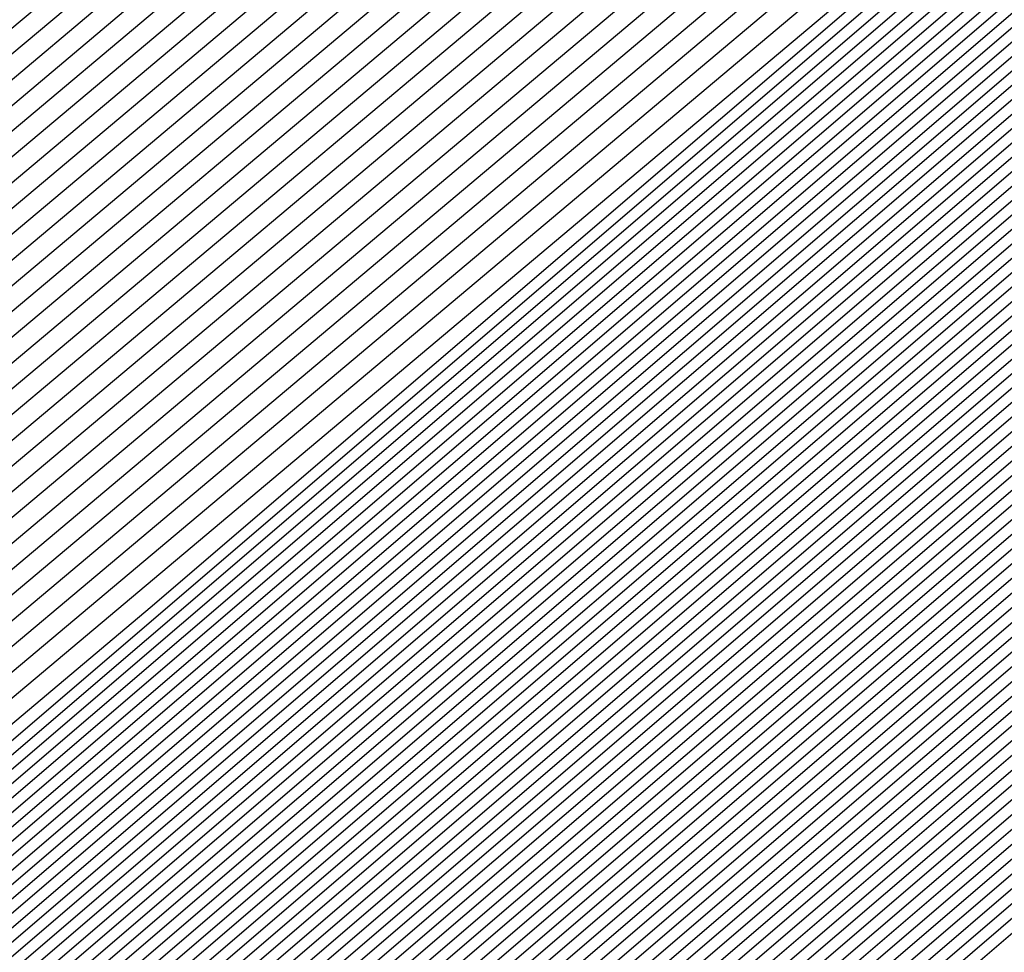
# Model space of a CAD drawing. Extents: x 3249832 to 3255657, y 13789405 to 13793316.
# Tile 964 of 1056: x 3253212.348 to 3253212.51, y 13791260.57 to 13791260.723. Entities that reach past the tile are written whole.
import ezdxf

# ---------------------------------------------------------------- set-up
doc = ezdxf.new("R2010")
doc.units = 0
doc.header["$LTSCALE"] = 100
doc.header["$MEASUREMENT"] = 0
for name, color, linetype in [('GRATIO_03231_CON', 1, 'CONTINUOUS'), ('GRATIO_0323_ICON', 1, 'CONTINUOUS'), ('TARGETS_EAST', 7, 'CONTINUOUS')]:
    doc.layers.add(name, color=color, linetype=linetype)

# ---------------------------------------------------------------- blocks, each defined once
blk = doc.blocks.new('Gratio_032316_contours')
at = {"layer": 'GRATIO_03231_CON', "color": 5, "linetype": 'Continuous', "flags": 128}
for points in [[(3253307.18192, 13791342.67661), (3253292.12619, 13791329.41946), (3253274.36086, 13791313.87636), (3253259.22726, 13791300.70028), (3253250.73575, 13791293.37615), (3253247.57277, 13791290.7168), (3253247.09378, 13791290.36703), (3253246.62953, 13791289.97042), (3253243.41193, 13791287.16573), (3253234.64818, 13791279.59048), (3253219.39582, 13791266.47055), (3253204.11372, 13791253.38512), (3253197.11109, 13791247.50173)], [(3253306.9294, 13791342.45877), (3253291.93669, 13791329.25712), (3253274.24569, 13791313.77914), (3253259.17535, 13791300.65833), (3253250.71921, 13791293.36507), (3253247.5693, 13791290.71706), (3253247.09225, 13791290.36882), (3253246.62935, 13791289.97315), (3253243.42058, 13791287.17579), (3253234.68057, 13791279.62072), (3253219.46933, 13791266.53596), (3253204.22838, 13791253.4857), (3253197.2446, 13791247.61813)], [(3253306.67688, 13791342.24094), (3253291.74719, 13791329.09479), (3253274.13052, 13791313.68192), (3253259.12343, 13791300.61639), (3253250.70267, 13791293.354), (3253247.56583, 13791290.71731), (3253247.09072, 13791290.37062), (3253246.62918, 13791289.97588), (3253243.42924, 13791287.18585), (3253234.71297, 13791279.65096), (3253219.54285, 13791266.60138), (3253204.34305, 13791253.58627), (3253197.37811, 13791247.73453)], [(3253306.42436, 13791342.0231), (3253291.55769, 13791328.93246), (3253274.01535, 13791313.58469), (3253259.07151, 13791300.57445), (3253250.68613, 13791293.34292), (3253247.56236, 13791290.71757), (3253247.08919, 13791290.37242), (3253246.629, 13791289.97862), (3253243.43789, 13791287.19591), (3253234.74536, 13791279.68119), (3253219.61637, 13791266.6668), (3253204.45771, 13791253.68685), (3253197.51162, 13791247.85092)], [(3253305.91932, 13791341.58743), (3253291.17869, 13791328.60779), (3253273.78502, 13791313.39025), (3253258.96768, 13791300.49056), (3253250.65304, 13791293.32077), (3253247.55541, 13791290.71809), (3253247.08612, 13791290.37601), (3253246.62865, 13791289.98408), (3253243.4552, 13791287.21604), (3253234.81015, 13791279.74167), (3253219.76341, 13791266.79763), (3253204.68704, 13791253.888), (3253197.77863, 13791248.08372)], [(3253305.6668, 13791341.36959), (3253290.98919, 13791328.44546), (3253273.66985, 13791313.29303), (3253258.91577, 13791300.44861), (3253250.6365, 13791293.30969), (3253247.55194, 13791290.71835), (3253247.08459, 13791290.37781), (3253246.62848, 13791289.98681), (3253243.46386, 13791287.2261), (3253234.84255, 13791279.77191), (3253219.83693, 13791266.86305), (3253204.80171, 13791253.98858), (3253197.91214, 13791248.20012)], [(3253305.41428, 13791341.15176), (3253290.79969, 13791328.28313), (3253273.55469, 13791313.19581), (3253258.86385, 13791300.40667), (3253250.61995, 13791293.29862), (3253247.54847, 13791290.71861), (3253247.08306, 13791290.3796), (3253246.6283, 13791289.98954), (3253243.47251, 13791287.23616), (3253234.87494, 13791279.80214), (3253219.91045, 13791266.92847), (3253204.91637, 13791254.08915), (3253198.04565, 13791248.31651)], [(3253305.16176, 13791340.93392), (3253290.6102, 13791328.1208), (3253273.43952, 13791313.09859), (3253258.81194, 13791300.36473), (3253250.60341, 13791293.28754), (3253247.545, 13791290.71886), (3253247.08152, 13791290.3814), (3253246.62812, 13791289.99227), (3253243.48117, 13791287.24622), (3253234.90734, 13791279.83238), (3253219.98397, 13791266.99388), (3253205.03104, 13791254.18973), (3253198.17916, 13791248.43291)], [(3253304.65672, 13791340.49825), (3253290.2312, 13791327.79613), (3253273.20919, 13791312.90414), (3253258.70811, 13791300.28084), (3253250.57033, 13791293.26539), (3253247.53805, 13791290.71938), (3253247.07846, 13791290.385), (3253246.62777, 13791289.99774), (3253243.49848, 13791287.26634), (3253234.97213, 13791279.89286), (3253220.13101, 13791267.12472), (3253205.26037, 13791254.39088), (3253198.44617, 13791248.6657)], [(3253304.4042, 13791340.28041), (3253290.0417, 13791327.6338), (3253273.09402, 13791312.80692), (3253258.65619, 13791300.2389), (3253250.55378, 13791293.25432), (3253247.53458, 13791290.71964), (3253247.07693, 13791290.38679), (3253246.6276, 13791290.00047), (3253243.50713, 13791287.2764), (3253235.00453, 13791279.9231), (3253220.20453, 13791267.19013), (3253205.37503, 13791254.49146), (3253198.57968, 13791248.7821)], [(3253304.15168, 13791340.06258), (3253289.8522, 13791327.47147), (3253272.97886, 13791312.7097), (3253258.60428, 13791300.19695), (3253250.53724, 13791293.24324), (3253247.53111, 13791290.7199), (3253247.07539, 13791290.38859), (3253246.62742, 13791290.0032), (3253243.51579, 13791287.28647), (3253235.03692, 13791279.95333), (3253220.27805, 13791267.25555), (3253205.4897, 13791254.59203), (3253198.71319, 13791248.8985)], [(3253303.89916, 13791339.84474), (3253289.6627, 13791327.30914), (3253272.86369, 13791312.61248), (3253258.55236, 13791300.15501), (3253250.5207, 13791293.23216), (3253247.52764, 13791290.72015), (3253247.07386, 13791290.39039), (3253246.62724, 13791290.00593), (3253243.52444, 13791287.29653), (3253235.06932, 13791279.98357), (3253220.35157, 13791267.32097), (3253205.60436, 13791254.69261), (3253198.8467, 13791249.01489)], [(3253303.39412, 13791339.40907), (3253289.2837, 13791326.98447), (3253272.63335, 13791312.41804), (3253258.44853, 13791300.07112), (3253250.48761, 13791293.21001), (3253247.52069, 13791290.72067), (3253247.0708, 13791290.39398), (3253246.62689, 13791290.0114), (3253243.54175, 13791287.31665), (3253235.13411, 13791280.04405), (3253220.49861, 13791267.4518), (3253205.83369, 13791254.89376), (3253199.11371, 13791249.24769)], [(3253303.1416, 13791339.19123), (3253289.09421, 13791326.82214), (3253272.51819, 13791312.32081), (3253258.39661, 13791300.02918), (3253250.47107, 13791293.19894), (3253247.51722, 13791290.72093), (3253247.06927, 13791290.39578), (3253246.62672, 13791290.01413), (3253243.55041, 13791287.32671), (3253235.1665, 13791280.07429), (3253220.57213, 13791267.51722), (3253205.94836, 13791254.99434), (3253199.24722, 13791249.36409)], [(3253302.88908, 13791338.9734), (3253288.90471, 13791326.65981), (3253272.40302, 13791312.22359), (3253258.3447, 13791299.98724), (3253250.45453, 13791293.18786), (3253247.51375, 13791290.72119), (3253247.06773, 13791290.39757), (3253246.62654, 13791290.01686), (3253243.55907, 13791287.33677), (3253235.1989, 13791280.10452), (3253220.64565, 13791267.58263), (3253206.06302, 13791255.09491), (3253199.38073, 13791249.48048)], [(3253302.63656, 13791338.75556), (3253288.71521, 13791326.49747), (3253272.28786, 13791312.12637), (3253258.29278, 13791299.94529), (3253250.43798, 13791293.17679), (3253247.51028, 13791290.72145), (3253247.0662, 13791290.39937), (3253246.62637, 13791290.01959), (3253243.56772, 13791287.34683), (3253235.23129, 13791280.13476), (3253220.71917, 13791267.64805), (3253206.17769, 13791255.19549), (3253199.51423, 13791249.59688)], [(3253302.13153, 13791338.31989), (3253288.33621, 13791326.17281), (3253272.05752, 13791311.93193), (3253258.18895, 13791299.8614), (3253250.4049, 13791293.15464), (3253247.50334, 13791290.72196), (3253247.06314, 13791290.40297), (3253246.62601, 13791290.02505), (3253243.58503, 13791287.36696), (3253235.29608, 13791280.19524), (3253220.86621, 13791267.77889), (3253206.40702, 13791255.39664), (3253199.78125, 13791249.82967)], [(3253301.879, 13791338.10206), (3253288.14671, 13791326.01048), (3253271.94236, 13791311.83471), (3253258.13704, 13791299.81946), (3253250.38836, 13791293.14356), (3253247.49986, 13791290.72222), (3253247.0616, 13791290.40476), (3253246.62584, 13791290.02779), (3253243.59369, 13791287.37702), (3253235.32848, 13791280.22547), (3253220.93973, 13791267.8443), (3253206.52168, 13791255.49722), (3253199.91476, 13791249.94607)], [(3253301.62648, 13791337.88422), (3253287.95721, 13791325.84815), (3253271.82719, 13791311.73748), (3253258.08512, 13791299.77752), (3253250.37181, 13791293.13248), (3253247.49639, 13791290.72248), (3253247.06007, 13791290.40656), (3253246.62566, 13791290.03052), (3253243.60234, 13791287.38708), (3253235.36087, 13791280.25571), (3253221.01325, 13791267.90972), (3253206.63635, 13791255.59779), (3253200.04827, 13791250.06247)], [(3253301.37397, 13791337.66638), (3253287.76771, 13791325.68581), (3253271.71202, 13791311.64027), (3253258.03321, 13791299.73557), (3253250.35527, 13791293.12141), (3253247.49292, 13791290.72274), (3253247.05854, 13791290.40836), (3253246.62549, 13791290.03325), (3253243.611, 13791287.39714), (3253235.39327, 13791280.28595), (3253221.08677, 13791267.97514), (3253206.75101, 13791255.69837), (3253200.18178, 13791250.17887)], [(3253300.86893, 13791337.23071), (3253287.38872, 13791325.36115), (3253271.48169, 13791311.44582), (3253257.92938, 13791299.65169), (3253250.32219, 13791293.09926), (3253247.48598, 13791290.72325), (3253247.05547, 13791290.41195), (3253246.62514, 13791290.03871), (3253243.62831, 13791287.41727), (3253235.45806, 13791280.34643), (3253221.23381, 13791268.10597), (3253206.98034, 13791255.89952), (3253200.44879, 13791250.41166)], [(3253300.61641, 13791337.01288), (3253287.19922, 13791325.19882), (3253271.36652, 13791311.3486), (3253257.87746, 13791299.60974), (3253250.30564, 13791293.08818), (3253247.4825, 13791290.72351), (3253247.05394, 13791290.41375), (3253246.62496, 13791290.04144), (3253243.63696, 13791287.42733), (3253235.49045, 13791280.37666), (3253221.30733, 13791268.17139), (3253207.09501, 13791256.0001), (3253200.5823, 13791250.52806)], [(3253300.36389, 13791336.79504), (3253287.00972, 13791325.03648), (3253271.25136, 13791311.25138), (3253257.82555, 13791299.5678), (3253250.2891, 13791293.07711), (3253247.47903, 13791290.72377), (3253247.05241, 13791290.41554), (3253246.62478, 13791290.04418), (3253243.64562, 13791287.43739), (3253235.52285, 13791280.4069), (3253221.38085, 13791268.2368), (3253207.20967, 13791256.10068), (3253200.71581, 13791250.64445)], [(3253300.11137, 13791336.57721), (3253286.82022, 13791324.87415), (3253271.13619, 13791311.15416), (3253257.77363, 13791299.52586), (3253250.27256, 13791293.06603), (3253247.47556, 13791290.72403), (3253247.05088, 13791290.41734), (3253246.62461, 13791290.04691), (3253243.65427, 13791287.44745), (3253235.55525, 13791280.43714), (3253221.45437, 13791268.30222), (3253207.32434, 13791256.20125), (3253200.84931, 13791250.76085)], [(3253299.60633, 13791336.14153), (3253286.44122, 13791324.54949), (3253270.90586, 13791310.95971), (3253257.6698, 13791299.44197), (3253250.23947, 13791293.04388), (3253247.46862, 13791290.72454), (3253247.04781, 13791290.42093), (3253246.62426, 13791290.05237), (3253243.67158, 13791287.46757), (3253235.62004, 13791280.49761), (3253221.60141, 13791268.43306), (3253207.55367, 13791256.4024), (3253201.11633, 13791250.99364)], [(3253299.35381, 13791335.9237), (3253286.25172, 13791324.38716), (3253270.79069, 13791310.86249), (3253257.61789, 13791299.40003), (3253250.22293, 13791293.0328), (3253247.46514, 13791290.7248), (3253247.04628, 13791290.42273), (3253246.62408, 13791290.0551), (3253243.68024, 13791287.47763), (3253235.65243, 13791280.52785), (3253221.67493, 13791268.49847), (3253207.66834, 13791256.50298), (3253201.24984, 13791251.11004)], [(3253299.10129, 13791335.70586), (3253286.06223, 13791324.22482), (3253270.67552, 13791310.76527), (3253257.56597, 13791299.35808), (3253250.20639, 13791293.02173), (3253247.46167, 13791290.72506), (3253247.04475, 13791290.42453), (3253246.62391, 13791290.05783), (3253243.68889, 13791287.4877), (3253235.68483, 13791280.55809), (3253221.74845, 13791268.56389), (3253207.783, 13791256.60355), (3253201.38335, 13791251.22644)], [(3253298.84877, 13791335.48803), (3253285.87273, 13791324.06249), (3253270.56035, 13791310.66805), (3253257.51405, 13791299.31614), (3253250.18984, 13791293.01065), (3253247.4582, 13791290.72532), (3253247.04322, 13791290.42633), (3253246.62373, 13791290.06056), (3253243.69755, 13791287.49776), (3253235.71722, 13791280.58833), (3253221.82197, 13791268.62931), (3253207.89767, 13791256.70413), (3253201.51686, 13791251.34284)], [(3253298.34373, 13791335.05235), (3253285.49373, 13791323.73782), (3253270.33006, 13791310.47357), (3253257.41034, 13791299.23211), (3253250.15702, 13791292.9882), (3253247.45165, 13791290.72536), (3253247.04061, 13791290.42937), (3253246.62378, 13791290.06555), (3253243.71512, 13791287.51757), (3253235.78213, 13791280.64867), (3253221.96904, 13791268.7601), (3253208.127, 13791256.90528), (3253201.78387, 13791251.57563)], [(3253298.09121, 13791334.83452), (3253285.30424, 13791323.57548), (3253270.21493, 13791310.37629), (3253257.35856, 13791299.19), (3253250.14077, 13791292.97675), (3253247.44864, 13791290.72505), (3253247.03961, 13791290.4305), (3253246.62406, 13791290.06771), (3253243.72406, 13791287.52727), (3253235.81466, 13791280.67874), (3253222.0426, 13791268.82547), (3253208.24167, 13791257.00585), (3253201.91738, 13791251.69203)], [(3253297.83869, 13791334.61668), (3253285.11475, 13791323.41314), (3253270.09981, 13791310.27902), (3253257.30679, 13791299.14788), (3253250.12455, 13791292.96527), (3253247.44567, 13791290.72468), (3253247.03867, 13791290.43158), (3253246.62439, 13791290.06982), (3253243.73305, 13791287.53693), (3253235.8472, 13791280.70879), (3253222.11616, 13791268.89083), (3253208.35634, 13791257.10642), (3253202.05089, 13791251.80842)], [(3253222.18973, 13791268.9562), (3253208.47101, 13791257.20698), (3253202.18439, 13791251.92482), (3253202.18439, 13791251.92482), (3253208.30778, 13791257.39414), (3253221.8874, 13791269.30278)], [(3253222.33685, 13791269.08692), (3253208.70035, 13791257.40813), (3253202.45141, 13791252.15761), (3253202.45141, 13791252.15761), (3253208.5381, 13791257.59416), (3253222.03635, 13791269.43142)], [(3253222.41042, 13791269.15229), (3253208.81502, 13791257.50869), (3253202.58492, 13791252.27401), (3253202.58492, 13791252.27401), (3253208.65326, 13791257.69417), (3253222.11082, 13791269.49575)], [(3253222.48398, 13791269.21765), (3253208.92969, 13791257.60926), (3253202.71843, 13791252.39041), (3253202.71843, 13791252.39041), (3253208.76842, 13791257.79418), (3253222.18529, 13791269.56007)], [(3253222.55754, 13791269.28301), (3253209.04436, 13791257.70983), (3253202.85194, 13791252.50681), (3253202.85193, 13791252.50681), (3253208.88358, 13791257.89419), (3253222.25977, 13791269.62439)], [(3253222.70467, 13791269.41374), (3253209.2737, 13791257.91097), (3253203.11895, 13791252.7396), (3253203.11895, 13791252.7396), (3253209.1139, 13791258.0942), (3253222.40871, 13791269.75304)], [(3253222.77823, 13791269.4791), (3253209.38837, 13791258.01154), (3253203.25246, 13791252.856), (3253203.25246, 13791252.856), (3253209.22906, 13791258.19421), (3253222.48319, 13791269.81736)], [(3253222.8518, 13791269.54447), (3253209.50304, 13791258.11211), (3253203.38597, 13791252.97239), (3253203.38597, 13791252.97239), (3253209.34422, 13791258.29422), (3253222.55766, 13791269.88168)], [(3253222.92536, 13791269.60983), (3253209.61771, 13791258.21268), (3253203.51947, 13791253.08879), (3253203.51947, 13791253.08879), (3253209.45938, 13791258.39423), (3253222.63214, 13791269.946)], [(3253294.55593, 13791331.78482), (3253282.65133, 13791321.30274), (3253268.6032, 13791309.01445), (3253256.6338, 13791298.60027), (3253249.91373, 13791292.81609), (3253247.40711, 13791290.71997), (3253247.02638, 13791290.44557), (3253246.62867, 13791290.09727), (3253243.8498, 13791287.66252), (3253236.27025, 13791281.09954), (3253223.07249, 13791269.74056), (3253209.84706, 13791258.41382), (3253203.78649, 13791253.32159), (3253203.78649, 13791253.32159), (3253209.68971, 13791258.59423), (3253222.78114, 13791270.07458), (3253235.89161, 13791281.53353), (3253243.79641, 13791288.43297), (3253249.04881, 13791292.99861), (3253256.14655, 13791299.14707), (3253268.13516, 13791309.52901), (3253282.25127, 13791321.73092), (3253294.2793, 13791332.07331)], [(3253294.30341, 13791331.56698), (3253282.46184, 13791321.1404), (3253268.48808, 13791308.91717), (3253256.58203, 13791298.55815), (3253249.89752, 13791292.80461), (3253247.40414, 13791290.71961), (3253247.02543, 13791290.44664), (3253246.629, 13791290.09938), (3253243.85878, 13791287.67218), (3253236.30279, 13791281.1296), (3253223.14605, 13791269.80592), (3253209.96173, 13791258.51439), (3253203.92, 13791253.43798), (3253203.92, 13791253.43798), (3253209.80487, 13791258.69424), (3253222.85565, 13791270.13885), (3253235.92547, 13791281.56208), (3253243.80512, 13791288.43921), (3253249.03601, 13791292.98573), (3253256.09723, 13791299.1022), (3253268.02248, 13791309.42905), (3253282.06389, 13791321.56632), (3253294.02824, 13791331.85395)], [(3253294.05089, 13791331.34915), (3253282.27235, 13791320.97806), (3253268.37296, 13791308.8199), (3253256.53026, 13791298.51602), (3253249.8813, 13791292.79314), (3253247.40117, 13791290.71925), (3253247.02448, 13791290.44772), (3253246.62933, 13791290.10149), (3253243.86776, 13791287.68184), (3253236.33533, 13791281.15966), (3253223.21961, 13791269.87129), (3253210.0764, 13791258.61496), (3253204.05351, 13791253.55438), (3253204.05351, 13791253.55438), (3253209.92004, 13791258.79424), (3253222.93017, 13791270.20313), (3253235.95934, 13791281.59062), (3253243.81382, 13791288.44544), (3253249.02321, 13791292.97286), (3253256.04791, 13791299.05733), (3253267.90979, 13791309.32909), (3253281.87651, 13791321.40172), (3253293.77719, 13791331.63458)], [(3253293.79837, 13791331.13131), (3253282.08285, 13791320.81572), (3253268.25784, 13791308.72262), (3253256.47849, 13791298.4739), (3253249.86508, 13791292.78166), (3253247.39821, 13791290.71889), (3253247.02354, 13791290.4488), (3253246.62966, 13791290.1036), (3253243.87675, 13791287.6915), (3253236.36787, 13791281.18972), (3253223.29318, 13791269.93665), (3253210.19107, 13791258.71553), (3253204.18702, 13791253.67078), (3253204.18701, 13791253.67078), (3253210.0352, 13791258.89424), (3253223.00468, 13791270.26741), (3253235.9932, 13791281.61917), (3253243.82253, 13791288.45167), (3253249.01041, 13791292.95999), (3253255.9986, 13791299.01245), (3253267.79711, 13791309.22914), (3253281.68913, 13791321.23712), (3253293.52613, 13791331.41522)], [(3253281.70387, 13791320.49104), (3253268.02759, 13791308.52807), (3253256.37495, 13791298.38965), (3253249.83265, 13791292.75871), (3253247.39227, 13791290.71816), (3253247.02165, 13791290.45095), (3253246.63032, 13791290.10782), (3253243.89471, 13791287.71083), (3253236.43295, 13791281.24983), (3253223.4403, 13791270.06738), (3253210.42041, 13791258.91666), (3253204.45403, 13791253.90357), (3253204.45403, 13791253.90357), (3253210.2655, 13791259.09429), (3253223.15342, 13791270.39627), (3253236.05998, 13791281.67732), (3253243.49467, 13791288.16911), (3253246.23629, 13791290.55891), (3253246.63094, 13791290.89792), (3253246.97688, 13791291.19282), (3253249.38096, 13791293.27243), (3253255.90221, 13791298.92109), (3253267.57241, 13791309.02875), (3253281.31446, 13791320.90786)], [(3253281.51437, 13791320.3287), (3253267.91246, 13791308.4308), (3253256.32319, 13791298.34753), (3253249.81643, 13791292.74723), (3253247.38931, 13791290.7178), (3253247.0207, 13791290.45203), (3253246.63065, 13791290.10993), (3253243.90369, 13791287.72049), (3253236.4655, 13791281.27989), (3253223.51387, 13791270.13274), (3253210.53508, 13791259.01723), (3253204.58754, 13791254.01997), (3253204.58754, 13791254.01997), (3253210.38066, 13791259.1943), (3253223.22789, 13791270.4606), (3253236.0937, 13791281.70603), (3253243.50493, 13791288.17732), (3253246.23793, 13791290.55953), (3253246.63143, 13791290.89735), (3253246.97568, 13791291.19044), (3253249.36691, 13791293.25849), (3253255.85289, 13791298.87622), (3253267.45972, 13791308.92879), (3253281.12708, 13791320.74326)], [(3253281.32488, 13791320.16636), (3253267.79734, 13791308.33352), (3253256.27142, 13791298.30541), (3253249.80022, 13791292.73576), (3253247.38634, 13791290.71744), (3253247.01976, 13791290.4531), (3253246.63098, 13791290.11204), (3253243.91267, 13791287.73015), (3253236.49804, 13791281.30995), (3253223.58743, 13791270.1981), (3253210.64975, 13791259.1178), (3253204.72105, 13791254.13636), (3253204.72105, 13791254.13637), (3253210.49582, 13791259.2943), (3253223.30236, 13791270.52492), (3253236.12742, 13791281.73474), (3253243.51518, 13791288.18552), (3253246.23956, 13791290.56015), (3253246.63193, 13791290.89678), (3253246.97448, 13791291.18805), (3253249.35287, 13791293.24455), (3253255.80356, 13791298.83135), (3253267.34704, 13791308.82884), (3253280.9397, 13791320.57865)], [(3253281.13539, 13791320.00402), (3253267.68222, 13791308.23625), (3253256.21965, 13791298.26328), (3253249.784, 13791292.72428), (3253247.38337, 13791290.71708), (3253247.01881, 13791290.45418), (3253246.63131, 13791290.11416), (3253243.92165, 13791287.73981), (3253236.53058, 13791281.34001), (3253223.66099, 13791270.26347), (3253210.76442, 13791259.21837), (3253204.85455, 13791254.25276), (3253204.85455, 13791254.25276), (3253210.61098, 13791259.39431), (3253223.37683, 13791270.58925), (3253236.16114, 13791281.76345), (3253243.52543, 13791288.19373), (3253246.2412, 13791290.56077), (3253246.63242, 13791290.89621), (3253246.97329, 13791291.18567), (3253249.33882, 13791293.23061), (3253255.75424, 13791298.78648), (3253267.23435, 13791308.72888), (3253280.75231, 13791320.41405)], [(3253267.45197, 13791308.0417), (3253256.11611, 13791298.17904), (3253249.75157, 13791292.70133), (3253247.37744, 13791290.71635), (3253247.01692, 13791290.45633), (3253246.63197, 13791290.11838), (3253243.93961, 13791287.75913), (3253236.59567, 13791281.40012), (3253223.80812, 13791270.3942), (3253210.99376, 13791259.41951), (3253205.12157, 13791254.48556), (3253205.12157, 13791254.48556), (3253210.84129, 13791259.59433), (3253223.52577, 13791270.7179), (3253236.22858, 13791281.82086), (3253243.54593, 13791288.21014), (3253246.24446, 13791290.562), (3253246.6334, 13791290.89508), (3253246.97089, 13791291.1809), (3253249.31072, 13791293.20273), (3253255.65559, 13791298.69674), (3253267.00898, 13791308.52897)], [(3253267.33685, 13791307.94442), (3253256.06434, 13791298.13691), (3253249.73535, 13791292.68985), (3253247.37447, 13791290.71599), (3253247.01598, 13791290.45741), (3253246.6323, 13791290.12049), (3253243.9486, 13791287.76879), (3253236.62821, 13791281.43018), (3253223.88168, 13791270.45956), (3253211.10843, 13791259.52008), (3253205.25508, 13791254.60195), (3253205.25508, 13791254.60195), (3253210.95645, 13791259.69434), (3253223.60023, 13791270.78223), (3253236.2623, 13791281.84957), (3253243.55619, 13791288.21834), (3253246.2461, 13791290.56262), (3253246.63389, 13791290.89451), (3253246.96969, 13791291.17852), (3253249.29667, 13791293.18879), (3253255.60626, 13791298.65187), (3253266.8963, 13791308.42902)], [(3253267.22172, 13791307.84715), (3253256.01257, 13791298.09479), (3253249.71913, 13791292.67838), (3253247.37151, 13791290.71563), (3253247.01503, 13791290.45848), (3253246.63263, 13791290.1226), (3253243.95758, 13791287.77846), (3253236.66075, 13791281.46024), (3253223.95525, 13791270.52492), (3253211.2231, 13791259.62065), (3253205.38858, 13791254.71835), (3253205.38859, 13791254.71835), (3253211.07161, 13791259.79435), (3253223.6747, 13791270.84655), (3253236.29602, 13791281.87828), (3253243.56644, 13791288.22655), (3253246.24773, 13791290.56324), (3253246.63439, 13791290.89394), (3253246.9685, 13791291.17613), (3253249.28262, 13791293.17485), (3253255.55694, 13791298.607), (3253266.78361, 13791308.32906)], [(3253267.1066, 13791307.74987), (3253255.96081, 13791298.05266), (3253249.70292, 13791292.6669), (3253247.36854, 13791290.71526), (3253247.01409, 13791290.45956), (3253246.63296, 13791290.12471), (3253243.96656, 13791287.78812), (3253236.69329, 13791281.49029), (3253224.02881, 13791270.59029), (3253211.33777, 13791259.72122), (3253205.52209, 13791254.83475), (3253205.52209, 13791254.83475), (3253211.18677, 13791259.89435), (3253223.74917, 13791270.91088), (3253236.32974, 13791281.90699), (3253243.57669, 13791288.23475), (3253246.24937, 13791290.56386), (3253246.63488, 13791290.89337), (3253246.9673, 13791291.17375), (3253249.26858, 13791293.16091), (3253255.50762, 13791298.56213), (3253266.67093, 13791308.22911)], [(3253266.87636, 13791307.55532), (3253255.85727, 13791297.96842), (3253249.67048, 13791292.64395), (3253247.36261, 13791290.71454), (3253247.01219, 13791290.46171), (3253246.63362, 13791290.12893), (3253243.98452, 13791287.80744), (3253236.75838, 13791281.55041), (3253224.17594, 13791270.72101), (3253211.56711, 13791259.92236), (3253205.78911, 13791255.06754), (3253205.78911, 13791255.06754), (3253211.41709, 13791260.09437), (3253223.89811, 13791271.03953), (3253236.39717, 13791281.9644), (3253243.59719, 13791288.25117), (3253246.25263, 13791290.56509), (3253246.63586, 13791290.89224), (3253246.96491, 13791291.16898), (3253249.24048, 13791293.13303), (3253255.40897, 13791298.4724), (3253266.44556, 13791308.0292)], [(3253266.76123, 13791307.45805), (3253255.8055, 13791297.92629), (3253249.65427, 13791292.63247), (3253247.35964, 13791290.71418), (3253247.01125, 13791290.46279), (3253246.63395, 13791290.13104), (3253243.9935, 13791287.8171), (3253236.79092, 13791281.58047), (3253224.2495, 13791270.78638), (3253211.68179, 13791260.02293), (3253205.92262, 13791255.18394), (3253205.92262, 13791255.18394), (3253211.53225, 13791260.19438), (3253223.97258, 13791271.10386), (3253236.43089, 13791281.99311), (3253243.60744, 13791288.25937), (3253246.25427, 13791290.56571), (3253246.63635, 13791290.89167), (3253246.96371, 13791291.1666), (3253249.22643, 13791293.11909), (3253255.35964, 13791298.42753), (3253266.33287, 13791307.92924)], [(3253266.64611, 13791307.36077), (3253255.75373, 13791297.88417), (3253249.63805, 13791292.621), (3253247.35667, 13791290.71382), (3253247.0103, 13791290.46387), (3253246.63428, 13791290.13316), (3253244.00248, 13791287.82676), (3253236.82346, 13791281.61053), (3253224.32306, 13791270.85174), (3253211.79646, 13791260.1235), (3253206.05613, 13791255.30034), (3253206.05613, 13791255.30033), (3253211.64741, 13791260.29439), (3253224.04705, 13791271.16818), (3253236.46461, 13791282.02182), (3253243.6177, 13791288.26758), (3253246.2559, 13791290.56633), (3253246.63684, 13791290.8911), (3253246.96251, 13791291.16422), (3253249.21238, 13791293.10515), (3253255.31032, 13791298.38266), (3253266.22019, 13791307.82929)], [(3253266.53099, 13791307.2635), (3253255.70196, 13791297.84205), (3253249.62183, 13791292.60952), (3253247.35371, 13791290.71345), (3253247.00936, 13791290.46494), (3253246.63461, 13791290.13527), (3253244.01147, 13791287.83642), (3253236.856, 13791281.64058), (3253224.39663, 13791270.9171), (3253211.91113, 13791260.22407), (3253206.18963, 13791255.41673), (3253206.18963, 13791255.41673), (3253211.76257, 13791260.3944), (3253224.12152, 13791271.23251), (3253236.49833, 13791282.05053), (3253243.62795, 13791288.27578), (3253246.25754, 13791290.56695), (3253246.63734, 13791290.89054), (3253246.96131, 13791291.16183), (3253249.19833, 13791293.09121), (3253255.26099, 13791298.33779), (3253266.1075, 13791307.72933)], [(3253266.30074, 13791307.06895), (3253255.59843, 13791297.7578), (3253249.5894, 13791292.58657), (3253247.34778, 13791290.71273), (3253247.00747, 13791290.4671), (3253246.63526, 13791290.13949), (3253244.02943, 13791287.85574), (3253236.92109, 13791281.7007), (3253224.54375, 13791271.04783), (3253212.14047, 13791260.42521), (3253206.45665, 13791255.64953), (3253206.45665, 13791255.64953), (3253211.99289, 13791260.59441), (3253224.27046, 13791271.36115), (3253236.56577, 13791282.10794), (3253243.64845, 13791288.29219), (3253246.2608, 13791290.56818), (3253246.63832, 13791290.8894), (3253246.95892, 13791291.15707), (3253249.17024, 13791293.06333), (3253255.16235, 13791298.24805), (3253265.88213, 13791307.52942)], [(3253266.18562, 13791306.97167), (3253255.54666, 13791297.71567), (3253249.57318, 13791292.57509), (3253247.34481, 13791290.71237), (3253247.00652, 13791290.46817), (3253246.63559, 13791290.1416), (3253244.03841, 13791287.86541), (3253236.95363, 13791281.73076), (3253224.61732, 13791271.1132), (3253212.25514, 13791260.52577), (3253206.59016, 13791255.76592), (3253206.59016, 13791255.76592), (3253212.10805, 13791260.69442), (3253224.34492, 13791271.42548), (3253236.59949, 13791282.13665), (3253243.6587, 13791288.3004), (3253246.26244, 13791290.5688), (3253246.63881, 13791290.88883), (3253246.95772, 13791291.15468), (3253249.15619, 13791293.04939), (3253255.11302, 13791298.20318), (3253265.76944, 13791307.42947)], [(3253266.07049, 13791306.8744), (3253255.49489, 13791297.67355), (3253249.55697, 13791292.56362), (3253247.34184, 13791290.712), (3253247.00558, 13791290.46925), (3253246.63592, 13791290.14371), (3253244.04739, 13791287.87507), (3253236.98617, 13791281.76081), (3253224.69088, 13791271.17856), (3253212.36981, 13791260.62634), (3253206.72366, 13791255.88232), (3253206.72367, 13791255.88232), (3253212.22321, 13791260.79443), (3253224.41939, 13791271.4898), (3253236.63321, 13791282.16536), (3253243.66895, 13791288.30861), (3253246.26407, 13791290.56942), (3253246.6393, 13791290.88827), (3253246.95652, 13791291.1523), (3253249.14214, 13791293.03545), (3253255.0637, 13791298.15831), (3253265.65676, 13791307.32951)], [(3253265.95537, 13791306.77712), (3253255.44312, 13791297.63143), (3253249.54075, 13791292.55214), (3253247.33888, 13791290.71164), (3253247.00463, 13791290.47032), (3253246.63625, 13791290.14582), (3253244.05637, 13791287.88473), (3253237.01871, 13791281.79087), (3253224.76444, 13791271.24392), (3253212.48448, 13791260.72691), (3253206.85717, 13791255.99872), (3253206.85717, 13791255.99872), (3253212.33837, 13791260.89444), (3253224.49386, 13791271.55413), (3253236.66693, 13791282.19407), (3253243.67921, 13791288.31681), (3253246.26571, 13791290.57004), (3253246.6398, 13791290.8877), (3253246.95533, 13791291.14992), (3253249.12809, 13791293.02151), (3253255.01437, 13791298.11344), (3253265.54407, 13791307.22956)], [(3253265.72512, 13791306.58257), (3253255.33958, 13791297.54718), (3253249.50832, 13791292.52919), (3253247.33294, 13791290.71092), (3253247.00274, 13791290.47248), (3253246.63691, 13791290.15005), (3253244.07433, 13791287.90405), (3253237.0838, 13791281.85099), (3253224.91157, 13791271.37465), (3253212.71382, 13791260.92805), (3253207.12419, 13791256.23151), (3253207.12419, 13791256.23151), (3253212.56869, 13791261.09446), (3253224.6428, 13791271.68278), (3253236.73437, 13791282.25148), (3253243.69971, 13791288.33322), (3253246.26897, 13791290.57127), (3253246.64078, 13791290.88656), (3253246.95293, 13791291.14515), (3253249.1, 13791292.99362), (3253254.91572, 13791298.02371), (3253265.3187, 13791307.02965)], [(3253265.61, 13791306.4853), (3253255.28781, 13791297.50506), (3253249.4921, 13791292.51771), (3253247.32998, 13791290.71056), (3253247.0018, 13791290.47355), (3253246.63724, 13791290.15216), (3253244.08331, 13791287.91371), (3253237.11634, 13791281.88104), (3253224.98513, 13791271.44001), (3253212.82849, 13791261.02862), (3253207.2577, 13791256.34791), (3253207.2577, 13791256.34791), (3253212.68385, 13791261.19447), (3253224.71727, 13791271.7471), (3253236.76809, 13791282.28019), (3253243.70996, 13791288.34143), (3253246.27061, 13791290.57189), (3253246.64127, 13791290.88599), (3253246.95174, 13791291.14277), (3253249.08595, 13791292.97968), (3253254.8664, 13791297.97884), (3253265.20602, 13791306.92969)], [(3253265.49488, 13791306.38803), (3253255.23605, 13791297.46293), (3253249.47588, 13791292.50624), (3253247.32701, 13791290.71019), (3253247.00085, 13791290.47463), (3253246.63757, 13791290.15427), (3253244.0923, 13791287.92337), (3253237.14888, 13791281.9111), (3253225.0587, 13791271.50538), (3253212.94316, 13791261.12919), (3253207.39121, 13791256.46431), (3253207.39121, 13791256.46431), (3253212.79901, 13791261.29448), (3253224.79174, 13791271.81143), (3253236.80181, 13791282.3089), (3253243.72021, 13791288.34963), (3253246.27224, 13791290.57251), (3253246.64176, 13791290.88543), (3253246.95054, 13791291.14038), (3253249.0719, 13791292.96574), (3253254.81708, 13791297.93397), (3253265.09333, 13791306.82974)], [(3253265.37976, 13791306.29075), (3253255.18428, 13791297.42081), (3253249.45967, 13791292.49476), (3253247.32404, 13791290.70983), (3253246.9999, 13791290.47571), (3253246.6379, 13791290.15638), (3253244.10128, 13791287.93303), (3253237.18142, 13791281.94116), (3253225.13226, 13791271.57074), (3253213.05783, 13791261.22976), (3253207.52471, 13791256.5807), (3253207.52471, 13791256.5807), (3253212.91417, 13791261.39448), (3253224.86621, 13791271.87575), (3253236.83553, 13791282.33761), (3253243.73047, 13791288.35784), (3253246.27388, 13791290.57313), (3253246.64226, 13791290.88486), (3253246.94934, 13791291.138), (3253249.05785, 13791292.9518), (3253254.76775, 13791297.8891), (3253264.98065, 13791306.72978)], [(3253265.14951, 13791306.0962), (3253255.08074, 13791297.33656), (3253249.42723, 13791292.47181), (3253247.31811, 13791290.70911), (3253246.99801, 13791290.47786), (3253246.63856, 13791290.1606), (3253244.11924, 13791287.95236), (3253237.24651, 13791282.00127), (3253225.27938, 13791271.70147), (3253213.28717, 13791261.4309), (3253207.79173, 13791256.8135), (3253207.79173, 13791256.8135), (3253213.14449, 13791261.5945), (3253225.01515, 13791272.0044), (3253236.90297, 13791282.39502), (3253243.75097, 13791288.37425), (3253246.27714, 13791290.57436), (3253246.64324, 13791290.88372), (3253246.94695, 13791291.13323), (3253249.02975, 13791292.92392), (3253254.6691, 13791297.79936), (3253264.75528, 13791306.52987)], [(3253265.03439, 13791305.99892), (3253255.02897, 13791297.29444), (3253249.41102, 13791292.46033), (3253247.31514, 13791290.70874), (3253246.99707, 13791290.47894), (3253246.63889, 13791290.16271), (3253244.12822, 13791287.96202), (3253237.27905, 13791282.03133), (3253225.35295, 13791271.76683), (3253213.40184, 13791261.53147), (3253207.92524, 13791256.92989), (3253207.92524, 13791256.92989), (3253213.25965, 13791261.69451), (3253225.08961, 13791272.06873), (3253236.93669, 13791282.42373), (3253243.76122, 13791288.38246), (3253246.27878, 13791290.57498), (3253246.64373, 13791290.88316), (3253246.94575, 13791291.13085), (3253249.01571, 13791292.90998), (3253254.61978, 13791297.75449), (3253264.64259, 13791306.42992)], [(3253264.91926, 13791305.90165), (3253254.9772, 13791297.25231), (3253249.3948, 13791292.44886), (3253247.31218, 13791290.70838), (3253246.99612, 13791290.48001), (3253246.63922, 13791290.16482), (3253244.1372, 13791287.97168), (3253237.31159, 13791282.06139), (3253225.42651, 13791271.83219), (3253213.51651, 13791261.63204), (3253208.05874, 13791257.04629), (3253208.05875, 13791257.04629), (3253213.37481, 13791261.79452), (3253225.16408, 13791272.13306), (3253236.97041, 13791282.45244), (3253243.77147, 13791288.39066), (3253246.28041, 13791290.5756), (3253246.64422, 13791290.88259), (3253246.94455, 13791291.12847), (3253249.00166, 13791292.89604), (3253254.57046, 13791297.70962), (3253264.52991, 13791306.32996)], [(3253264.80414, 13791305.80438), (3253254.92543, 13791297.21019), (3253249.37858, 13791292.43738), (3253247.30921, 13791290.70802), (3253246.99518, 13791290.48109), (3253246.63955, 13791290.16693), (3253244.14618, 13791287.98134), (3253237.34413, 13791282.09145), (3253225.50007, 13791271.89756), (3253213.63118, 13791261.73261), (3253208.19225, 13791257.16269), (3253208.19225, 13791257.16269), (3253213.48997, 13791261.89453), (3253225.23855, 13791272.19738), (3253237.00413, 13791282.48115), (3253243.78172, 13791288.39887), (3253246.28205, 13791290.57622), (3253246.64472, 13791290.88202), (3253246.94335, 13791291.12608), (3253248.98761, 13791292.8821), (3253254.52113, 13791297.66475), (3253264.41722, 13791306.23001)], [(3253264.57389, 13791305.60983), (3253254.8219, 13791297.12594), (3253249.34615, 13791292.41443), (3253247.30328, 13791290.7073), (3253246.99329, 13791290.48324), (3253246.64021, 13791290.17116), (3253244.16415, 13791288.00066), (3253237.40922, 13791282.15156), (3253225.6472, 13791272.02829), (3253213.86052, 13791261.93375), (3253208.45927, 13791257.39548), (3253208.45927, 13791257.39548), (3253213.72028, 13791262.09454), (3253225.38749, 13791272.32603), (3253237.07157, 13791282.53856), (3253243.80223, 13791288.41528), (3253246.28532, 13791290.57745), (3253246.6457, 13791290.88089), (3253246.94096, 13791291.12132), (3253248.95951, 13791292.85422), (3253254.42248, 13791297.57502), (3253264.19185, 13791306.0301)], [(3253264.45877, 13791305.51255), (3253254.77013, 13791297.08382), (3253249.32993, 13791292.40295), (3253247.30031, 13791290.70693), (3253246.99234, 13791290.48432), (3253246.64054, 13791290.17327), (3253244.17313, 13791288.01032), (3253237.44176, 13791282.18162), (3253225.72077, 13791272.09365), (3253213.97519, 13791262.03431), (3253208.59278, 13791257.51188), (3253208.59278, 13791257.51188), (3253213.83545, 13791262.19455), (3253225.46196, 13791272.39036), (3253237.10529, 13791282.56727), (3253243.81248, 13791288.42348), (3253246.28695, 13791290.57807), (3253246.64619, 13791290.88032), (3253246.93976, 13791291.11893), (3253248.94547, 13791292.84028), (3253254.37316, 13791297.53015), (3253264.07917, 13791305.93015)], [(3253264.34365, 13791305.41528), (3253254.71836, 13791297.0417), (3253249.31372, 13791292.39148), (3253247.29734, 13791290.70657), (3253246.9914, 13791290.48539), (3253246.64087, 13791290.17538), (3253244.18211, 13791288.01998), (3253237.4743, 13791282.21168), (3253225.79433, 13791272.15901), (3253214.08986, 13791262.13489), (3253208.72629, 13791257.62828), (3253208.72628, 13791257.62828), (3253213.9506, 13791262.29456), (3253225.53643, 13791272.45468), (3253237.13901, 13791282.59598), (3253243.82273, 13791288.43169), (3253246.28858, 13791290.57869), (3253246.64668, 13791290.87975), (3253246.93857, 13791291.11655), (3253248.93142, 13791292.82634), (3253254.32383, 13791297.48528), (3253263.96648, 13791305.83019)], [(3253264.22852, 13791305.318), (3253254.66659, 13791296.99957), (3253249.2975, 13791292.38), (3253247.29438, 13791290.70621), (3253246.99045, 13791290.48647), (3253246.6412, 13791290.17749), (3253244.19109, 13791288.02965), (3253237.50684, 13791282.24174), (3253225.86789, 13791272.22438), (3253214.20454, 13791262.23545), (3253208.85979, 13791257.74467), (3253208.85979, 13791257.74467), (3253214.06576, 13791262.39457), (3253225.6109, 13791272.51901), (3253237.17273, 13791282.62469), (3253243.83298, 13791288.4399), (3253246.29022, 13791290.57931), (3253246.64717, 13791290.87918), (3253246.93737, 13791291.11417), (3253248.91737, 13791292.8124), (3253254.27451, 13791297.44041), (3253263.8538, 13791305.73024)], [(3253263.99828, 13791305.12345), (3253254.56305, 13791296.91532), (3253249.26507, 13791292.35705), (3253247.28844, 13791290.70548), (3253246.98856, 13791290.48862), (3253246.64186, 13791290.18171), (3253244.20905, 13791288.04897), (3253237.57193, 13791282.30185), (3253226.01502, 13791272.3551), (3253214.43388, 13791262.43659), (3253209.12681, 13791257.97747), (3253209.12681, 13791257.97747), (3253214.29608, 13791262.59459), (3253225.75984, 13791272.64766), (3253237.24016, 13791282.6821), (3253243.85349, 13791288.45631), (3253246.29349, 13791290.58054), (3253246.64816, 13791290.87805), (3253246.93497, 13791291.1094), (3253248.88927, 13791292.78452), (3253254.17586, 13791297.35067), (3253263.62842, 13791305.53033)], [(3253263.88315, 13791305.02618), (3253254.51129, 13791296.8732), (3253249.24885, 13791292.34558), (3253247.28548, 13791290.70512), (3253246.98761, 13791290.4897), (3253246.64219, 13791290.18382), (3253244.21803, 13791288.05863), (3253237.60447, 13791282.33191), (3253226.08858, 13791272.42047), (3253214.54855, 13791262.53716), (3253209.26032, 13791258.09386), (3253209.26032, 13791258.09386), (3253214.41124, 13791262.69459), (3253225.8343, 13791272.71198), (3253237.27388, 13791282.71081), (3253243.86374, 13791288.46451), (3253246.29512, 13791290.58116), (3253246.64865, 13791290.87748), (3253246.93378, 13791291.10702), (3253248.87522, 13791292.77058), (3253254.12654, 13791297.3058), (3253263.51574, 13791305.43037)], [(3253263.76803, 13791304.9289), (3253254.45952, 13791296.83108), (3253249.23263, 13791292.3341), (3253247.28251, 13791290.70476), (3253246.98667, 13791290.49078), (3253246.64252, 13791290.18593), (3253244.22702, 13791288.06829), (3253237.63701, 13791282.36197), (3253226.16214, 13791272.48583), (3253214.66322, 13791262.63773), (3253209.39382, 13791258.21026), (3253209.39382, 13791258.21026), (3253214.5264, 13791262.7946), (3253225.90877, 13791272.77631), (3253237.3076, 13791282.73952), (3253243.87399, 13791288.47272), (3253246.29675, 13791290.58178), (3253246.64914, 13791290.87691), (3253246.93258, 13791291.10463), (3253248.86118, 13791292.75664), (3253254.07721, 13791297.26093), (3253263.40305, 13791305.33042)], [(3253263.65291, 13791304.83163), (3253254.40775, 13791296.78895), (3253249.21642, 13791292.32262), (3253247.27954, 13791290.7044), (3253246.98572, 13791290.49185), (3253246.64285, 13791290.18805), (3253244.236, 13791288.07795), (3253237.66955, 13791282.39203), (3253226.23571, 13791272.55119), (3253214.77789, 13791262.7383), (3253209.52733, 13791258.32666), (3253209.52733, 13791258.32666), (3253214.64156, 13791262.89461), (3253225.98324, 13791272.84063), (3253237.34132, 13791282.76823), (3253243.88424, 13791288.48092), (3253246.29839, 13791290.5824), (3253246.64963, 13791290.87634), (3253246.93138, 13791291.10225), (3253248.84713, 13791292.7427), (3253254.02789, 13791297.21606), (3253263.29037, 13791305.23046)], [(3253226.38283, 13791272.68192), (3253215.00723, 13791262.93944), (3253209.79435, 13791258.55945), (3253209.79435, 13791258.55945), (3253214.87188, 13791263.09463), (3253226.13218, 13791272.96928)], [(3253226.4564, 13791272.74729), (3253215.1219, 13791263.04001), (3253209.92785, 13791258.67585), (3253209.92786, 13791258.67585), (3253214.98704, 13791263.19464), (3253226.20665, 13791273.03361)], [(3253226.52996, 13791272.81265), (3253215.23657, 13791263.14058), (3253210.06136, 13791258.79225), (3253210.06136, 13791258.79225), (3253215.1022, 13791263.29465), (3253226.28112, 13791273.09794)], [(3253226.60352, 13791272.87801), (3253215.35124, 13791263.24115), (3253210.19487, 13791258.90864), (3253210.19487, 13791258.90864), (3253215.21736, 13791263.39465), (3253226.35559, 13791273.16226)]]:
    blk.add_lwpolyline(points, dxfattribs=at)
at = {"layer": 'GRATIO_0323_ICON', "color": 7, "linetype": 'Continuous', "flags": 128}
for points in [[(3253307.43444, 13791342.89444), (3253292.31568, 13791329.58179), (3253274.47602, 13791313.97358), (3253259.27918, 13791300.74222), (3253250.7523, 13791293.38722), (3253247.57625, 13791290.71654), (3253247.09531, 13791290.36523), (3253246.62971, 13791289.96769), (3253243.40327, 13791287.15567), (3253234.61578, 13791279.56024), (3253219.3223, 13791266.40513), (3253203.99905, 13791253.28454), (3253196.97759, 13791247.38534)], [(3253306.17184, 13791341.80526), (3253291.36819, 13791328.77013), (3253273.90019, 13791313.48747), (3253259.0196, 13791300.5325), (3253250.66958, 13791293.33184), (3253247.55889, 13791290.71783), (3253247.08765, 13791290.37421), (3253246.62883, 13791289.98135), (3253243.44655, 13791287.20597), (3253234.77776, 13791279.71143), (3253219.68989, 13791266.73221), (3253204.57238, 13791253.78743), (3253197.64512, 13791247.96732)], [(3253304.90924, 13791340.71608), (3253290.4207, 13791327.95847), (3253273.32436, 13791313.00136), (3253258.76002, 13791300.32278), (3253250.58687, 13791293.27647), (3253247.54153, 13791290.71912), (3253247.07999, 13791290.3832), (3253246.62795, 13791289.99501), (3253243.48982, 13791287.25628), (3253234.93973, 13791279.86262), (3253220.05749, 13791267.0593), (3253205.1457, 13791254.2903), (3253198.31267, 13791248.54931)], [(3253303.64664, 13791339.62691), (3253289.4732, 13791327.1468), (3253272.74852, 13791312.51526), (3253258.50045, 13791300.11307), (3253250.50416, 13791293.22109), (3253247.52417, 13791290.72041), (3253247.07233, 13791290.39218), (3253246.62707, 13791290.00866), (3253243.5331, 13791287.30659), (3253235.10171, 13791280.01381), (3253220.42509, 13791267.38638), (3253205.71903, 13791254.79319), (3253198.9802, 13791249.13129)], [(3253302.38404, 13791338.53773), (3253288.52571, 13791326.33514), (3253272.17269, 13791312.02915), (3253258.24087, 13791299.90335), (3253250.42144, 13791293.16571), (3253247.50681, 13791290.7217), (3253247.06467, 13791290.40117), (3253246.62619, 13791290.02232), (3253243.57638, 13791287.3569), (3253235.26369, 13791280.165), (3253220.79269, 13791267.71347), (3253206.29235, 13791255.29606), (3253199.64775, 13791249.71328)], [(3253301.12145, 13791337.44855), (3253287.57822, 13791325.52348), (3253271.59685, 13791311.54304), (3253257.98129, 13791299.69363), (3253250.33873, 13791293.11033), (3253247.48945, 13791290.723), (3253247.05701, 13791290.41015), (3253246.62531, 13791290.03598), (3253243.61965, 13791287.4072), (3253235.42566, 13791280.31619), (3253221.16029, 13791268.04055), (3253206.86568, 13791255.79895), (3253200.31528, 13791250.29526)], [(3253299.85885, 13791336.35937), (3253286.63072, 13791324.71182), (3253271.02102, 13791311.05694), (3253257.72172, 13791299.48391), (3253250.25601, 13791293.05496), (3253247.47209, 13791290.72429), (3253247.04935, 13791290.41914), (3253246.62443, 13791290.04964), (3253243.66293, 13791287.45751), (3253235.58764, 13791280.46738), (3253221.52789, 13791268.36764), (3253207.439, 13791256.30182), (3253200.98282, 13791250.87725)], [(3253298.59625, 13791335.27019), (3253285.68323, 13791323.90016), (3253270.44519, 13791310.57083), (3253257.46214, 13791299.2742), (3253250.1733, 13791292.99958), (3253247.45473, 13791290.72558), (3253247.04168, 13791290.42812), (3253246.62355, 13791290.0633), (3253243.7062, 13791287.50782), (3253235.74962, 13791280.61857), (3253221.89549, 13791268.69472), (3253208.01233, 13791256.80471), (3253201.65036, 13791251.45923)], [(3253222.26329, 13791269.02156), (3253208.58568, 13791257.30755), (3253202.3179, 13791252.04122), (3253202.3179, 13791252.04122), (3253208.42294, 13791257.49415), (3253221.96187, 13791269.36711)], [(3253222.63111, 13791269.34838), (3253209.15903, 13791257.8104), (3253202.98544, 13791252.6232), (3253202.98544, 13791252.6232), (3253208.99874, 13791257.99419), (3253222.33424, 13791269.68871)], [(3253294.80845, 13791332.00265), (3253282.84083, 13791321.46507), (3253268.71833, 13791309.11172), (3253256.68557, 13791298.6424), (3253249.92995, 13791292.82756), (3253247.41007, 13791290.72034), (3253247.02732, 13791290.44449), (3253246.62834, 13791290.09516), (3253243.84082, 13791287.65286), (3253236.2377, 13791281.06949), (3253222.99892, 13791269.67519), (3253209.73238, 13791258.31325), (3253203.65298, 13791253.20519), (3253203.65298, 13791253.20519), (3253209.57454, 13791258.49423), (3253222.70663, 13791270.0103), (3253235.85774, 13791281.50498), (3253243.7877, 13791288.42674), (3253249.0616, 13791293.01148), (3253256.19586, 13791299.19195), (3253268.24784, 13791309.62896), (3253282.43865, 13791321.89552), (3253294.53035, 13791332.29267)], [(3253281.89336, 13791320.65338), (3253268.14271, 13791308.62535), (3253256.42672, 13791298.43178), (3253249.84887, 13791292.77018), (3253247.39524, 13791290.71852), (3253247.02259, 13791290.44987), (3253246.62999, 13791290.10571), (3253243.88573, 13791287.70117), (3253236.40041, 13791281.21978), (3253223.36674, 13791270.00201), (3253210.30574, 13791258.8161), (3253204.32052, 13791253.78717), (3253204.32052, 13791253.78717), (3253210.15034, 13791258.99428), (3253223.07895, 13791270.33195), (3253236.02626, 13791281.64861), (3253243.48442, 13791288.1609), (3253246.23466, 13791290.5583), (3253246.63045, 13791290.89848), (3253246.97808, 13791291.1952), (3253249.39501, 13791293.28637), (3253255.95153, 13791298.96595), (3253267.68509, 13791309.1287), (3253281.50184, 13791321.07246)], [(3253280.94589, 13791319.84168), (3253267.5671, 13791308.13897), (3253256.16788, 13791298.22116), (3253249.76778, 13791292.7128), (3253247.38041, 13791290.71671), (3253247.01787, 13791290.45526), (3253246.63164, 13791290.11627), (3253243.93063, 13791287.74947), (3253236.56312, 13791281.37006), (3253223.73456, 13791270.32883), (3253210.87909, 13791259.31894), (3253204.98806, 13791254.36916), (3253204.98806, 13791254.36916), (3253210.72614, 13791259.49432), (3253223.4513, 13791270.65358), (3253236.19486, 13791281.79216), (3253243.53568, 13791288.20193), (3253246.24283, 13791290.56139), (3253246.63291, 13791290.89565), (3253246.97209, 13791291.18328), (3253249.32477, 13791293.21667), (3253255.70491, 13791298.74161), (3253267.12167, 13791308.62893), (3253280.56493, 13791320.24945)], [(3253266.99148, 13791307.6526), (3253255.90904, 13791298.01054), (3253249.6867, 13791292.65542), (3253247.36557, 13791290.7149), (3253247.01314, 13791290.46064), (3253246.63329, 13791290.12682), (3253243.97554, 13791287.79778), (3253236.72583, 13791281.52035), (3253224.10237, 13791270.65565), (3253211.45244, 13791259.82179), (3253205.6556, 13791254.95114), (3253205.6556, 13791254.95114), (3253211.30193, 13791259.99436), (3253223.82364, 13791270.9752), (3253236.36345, 13791281.93569), (3253243.58694, 13791288.24296), (3253246.251, 13791290.56448), (3253246.63537, 13791290.89281), (3253246.9661, 13791291.17137), (3253249.25453, 13791293.14697), (3253255.45829, 13791298.51727), (3253266.55824, 13791308.12915)], [(3253266.41586, 13791307.16622), (3253255.65019, 13791297.79992), (3253249.60562, 13791292.59805), (3253247.35074, 13791290.71309), (3253247.00841, 13791290.46602), (3253246.63494, 13791290.13738), (3253244.02045, 13791287.84608), (3253236.88854, 13791281.67064), (3253224.47019, 13791270.98247), (3253212.0258, 13791260.32464), (3253206.32314, 13791255.53313), (3253206.32314, 13791255.53313), (3253211.87773, 13791260.49441), (3253224.19599, 13791271.29683), (3253236.53205, 13791282.07923), (3253243.6382, 13791288.28399), (3253246.25917, 13791290.56757), (3253246.63783, 13791290.88997), (3253246.96012, 13791291.15945), (3253249.18429, 13791293.07727), (3253255.21167, 13791298.29292), (3253265.99481, 13791307.62938)], [(3253265.84025, 13791306.67985), (3253255.39135, 13791297.5893), (3253249.52453, 13791292.54067), (3253247.33591, 13791290.71128), (3253247.00369, 13791290.4714), (3253246.63658, 13791290.14793), (3253244.06535, 13791287.89439), (3253237.05125, 13791281.82093), (3253224.83801, 13791271.30929), (3253212.59915, 13791260.82748), (3253206.99068, 13791256.11511), (3253206.99068, 13791256.11512), (3253212.45353, 13791260.99445), (3253224.56833, 13791271.61845), (3253236.70065, 13791282.22277), (3253243.68946, 13791288.32502), (3253246.26734, 13791290.57065), (3253246.64029, 13791290.88713), (3253246.95413, 13791291.14753), (3253249.11404, 13791293.00756), (3253254.96505, 13791298.06857), (3253265.43139, 13791307.1296)], [(3253265.26463, 13791306.19348), (3253255.13251, 13791297.37869), (3253249.44345, 13791292.48329), (3253247.32108, 13791290.70947), (3253246.99896, 13791290.47678), (3253246.63823, 13791290.15849), (3253244.11026, 13791287.9427), (3253237.21396, 13791281.97122), (3253225.20582, 13791271.6361), (3253213.1725, 13791261.33033), (3253207.65822, 13791256.6971), (3253207.65822, 13791256.6971), (3253213.02933, 13791261.49449), (3253224.94068, 13791271.94008), (3253236.86925, 13791282.36631), (3253243.74072, 13791288.36604), (3253246.27551, 13791290.57374), (3253246.64275, 13791290.88429), (3253246.94814, 13791291.13562), (3253249.0438, 13791292.93786), (3253254.71843, 13791297.84423), (3253264.86796, 13791306.62983)], [(3253264.68902, 13791305.7071), (3253254.87367, 13791297.16807), (3253249.36237, 13791292.42591), (3253247.30624, 13791290.70766), (3253246.99423, 13791290.48216), (3253246.63988, 13791290.16905), (3253244.15517, 13791287.991), (3253237.37667, 13791282.12151), (3253225.57364, 13791271.96292), (3253213.74585, 13791261.83318), (3253208.32576, 13791257.27908), (3253208.32576, 13791257.27908), (3253213.60512, 13791261.99453), (3253225.31302, 13791272.26171), (3253237.03785, 13791282.50985), (3253243.79198, 13791288.40707), (3253246.28368, 13791290.57683), (3253246.64521, 13791290.88145), (3253246.94216, 13791291.1237), (3253248.97356, 13791292.86816), (3253254.47181, 13791297.61988), (3253264.30454, 13791306.13006)], [(3253264.1134, 13791305.22073), (3253254.61482, 13791296.95745), (3253249.28128, 13791292.36853), (3253247.29141, 13791290.70585), (3253246.98951, 13791290.48755), (3253246.64153, 13791290.1796), (3253244.20007, 13791288.03931), (3253237.53939, 13791282.27179), (3253225.94146, 13791272.28974), (3253214.31921, 13791262.33602), (3253208.9933, 13791257.86107), (3253208.9933, 13791257.86107), (3253214.18092, 13791262.49458), (3253225.68537, 13791272.58333), (3253237.20645, 13791282.65339), (3253243.84324, 13791288.4481), (3253246.29185, 13791290.57992), (3253246.64767, 13791290.87861), (3253246.93617, 13791291.11178), (3253248.90332, 13791292.79846), (3253254.22519, 13791297.39554), (3253263.74111, 13791305.63028)], [(3253226.30927, 13791272.61656), (3253214.89256, 13791262.83887), (3253209.66084, 13791258.44306), (3253209.66084, 13791258.44305), (3253214.75672, 13791262.99462), (3253226.05771, 13791272.90496)], [(3253226.67709, 13791272.94338), (3253215.46591, 13791263.34172), (3253210.32838, 13791259.02504), (3253210.32838, 13791259.02504), (3253215.33252, 13791263.49466), (3253226.43006, 13791273.22659)]]:
    blk.add_lwpolyline(points, dxfattribs=at)

msp = doc.modelspace()

# ---------------------------------------------------------------- block references
at = {"layer": 'TARGETS_EAST'}
msp.add_blockref('Gratio_032316_contours', (0, 0), dxfattribs=at)

doc.saveas('drawing.dxf')
